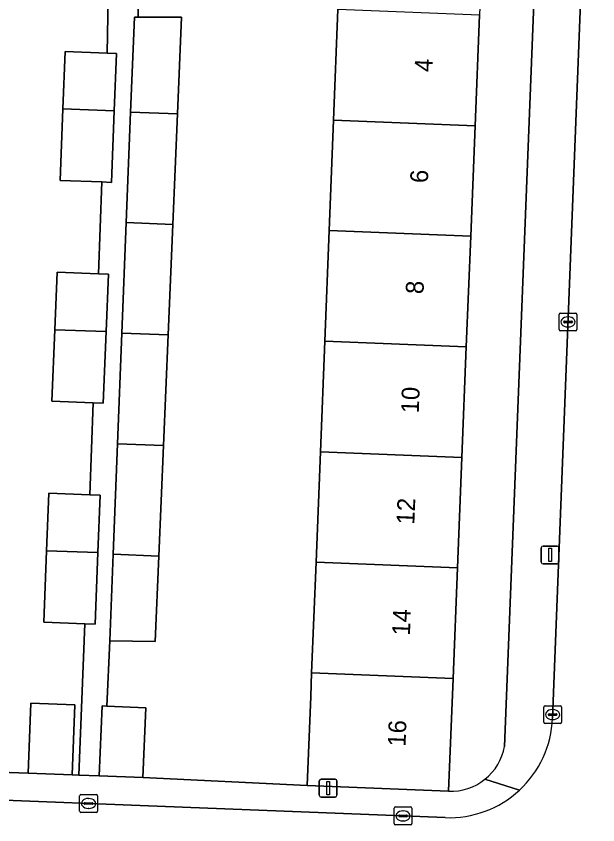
# Model space of a CAD drawing. Extents: x 160732 to 162107, y 387428 to 388479.
# Drawn here: x 161520.8 to 161553.47, y 387930.88 to 387976.26 of the extents above; entities that cross this region are included whole.
import ezdxf

# ---------------------------------------------------------------- set-up
doc = ezdxf.new("R2010")
doc.units = 0
for name, color, linetype in [('IMGEO_Erf', 7, 'Continuous'), ('IMGEO_Kolk', 7, 'Continuous'), ('IMGEO_Lichtmast', 7, 'Continuous'), ('IMGEO_Pand', 7, 'Continuous'), ('IMGEO_Pand_nummerreeks', 7, 'Continuous'), ('IMGEO_Rijbaan_lokaal_open', 7, 'Continuous'), ('IMGEO_Voetpad_open', 7, 'Continuous')]:
    doc.layers.add(name, color=color, linetype=linetype)

msp = doc.modelspace()

# ---------------------------------------------------------------- linework, layer by layer
at = {"layer": 'IMGEO_Erf'}
for points in [[(161548.222, 387935.282), (161550.099, 387982.695), (161530.592, 387983.467), (161530.511, 387979.372), (161527.656, 387979.429), (161527.656, 387976.202), (161530.08, 387976.202), (161529.852, 387970.775), (161529.59, 387964.572), (161529.329, 387958.369), (161529.068, 387952.167), (161528.807, 387945.964), (161528.605, 387941.174), (161526.057, 387941.205), (161525.898, 387937.547), (161528.084, 387937.452), (161527.914, 387933.531), (161537.142, 387933.087), (161537.341, 387938.084), (161537.394, 387939.408), (161537.642, 387945.612), (161537.89, 387951.815), (161538.138, 387958.018), (161538.381, 387964.222)], [(161538.381, 387964.222), (161538.628, 387970.425), (161538.874, 387976.629), (161539.126, 387982.951), (161542.074, 387982.834), (161547.07, 387982.635), (161546.818, 387976.313), (161546.572, 387970.109), (161546.325, 387963.906), (161546.078, 387957.702), (161545.831, 387951.499), (161545.584, 387945.296), (161545.338, 387939.092), (161545.086, 387932.771)], [(161512.524, 387934.105), (161521.473, 387933.773), (161521.621, 387937.704), (161524.092, 387937.611), (161523.944, 387933.68), (161524.316, 387933.67), (161524.649, 387942.165), (161522.355, 387942.255), (161522.513, 387946.266), (161522.639, 387949.489), (161524.932, 387949.399), (161525.134, 387954.56), (161522.812, 387954.651), (161522.97, 387958.662), (161523.096, 387961.885), (161525.418, 387961.794), (161525.62, 387966.954), (161523.27, 387967.046), (161523.428, 387971.057), (161523.554, 387974.28), (161525.904, 387974.188), (161526.008, 387979.409)]]:
    msp.add_lwpolyline(points, dxfattribs=at)
for centre, radius, start, end in [((161545.222, 387935.818), 3.047, 308.6395, 349.8635), ((161545.214, 387935.828), 3.06, 267.5936, 308.6344)]:
    msp.add_arc(centre, radius, start, end, dxfattribs=at)
at = {"layer": 'IMGEO_Kolk'}
for p, q in [((161551.292, 387958.675), (161551.292, 387959.527)), ((161551.367, 387959.601), (161552.219, 387959.601)), ((161551.78, 387959.381), (161551.805, 387959.381)), ((161552.293, 387959.527), (161552.293, 387958.675)), ((161551.551, 387959.095), (161551.551, 387959.107)), ((161551.989, 387959.058), (161551.591, 387959.058)), ((161551.594, 387959.144), (161551.992, 387959.144)), ((161552.035, 387959.107), (161552.035, 387959.095)), ((161552.219, 387958.601), (161551.367, 387958.601)), ((161551.803, 387958.821), (161551.778, 387958.821)), ((161550.502, 387937.565), (161551.354, 387937.565)), ((161550.427, 387936.639), (161550.427, 387937.491)), ((161550.915, 387937.345), (161550.94, 387937.345)), ((161551.428, 387937.491), (161551.428, 387936.639)), ((161550.686, 387937.059), (161550.686, 387937.071)), ((161551.124, 387937.022), (161550.726, 387937.022)), ((161550.729, 387937.108), (161551.127, 387937.108)), ((161550.938, 387936.785), (161550.913, 387936.785)), ((161551.17, 387937.071), (161551.17, 387937.059)), ((161551.354, 387936.565), (161550.502, 387936.565)), ((161524.442, 387932.58), (161525.294, 387932.58)), ((161524.367, 387931.654), (161524.367, 387932.506)), ((161524.669, 387932.123), (161525.067, 387932.123)), ((161524.855, 387932.36), (161524.88, 387932.36)), ((161525.368, 387932.506), (161525.368, 387931.654)), ((161524.626, 387932.074), (161524.626, 387932.086)), ((161525.064, 387932.037), (161524.666, 387932.037)), ((161524.878, 387931.8), (161524.853, 387931.8)), ((161525.11, 387932.086), (161525.11, 387932.074)), ((161542.026, 387930.957), (161542.026, 387931.809)), ((161542.101, 387931.883), (161542.953, 387931.883)), ((161543.027, 387931.809), (161543.027, 387930.957)), ((161525.294, 387931.58), (161524.442, 387931.58)), ((161542.285, 387931.377), (161542.285, 387931.389)), ((161542.723, 387931.34), (161542.325, 387931.34)), ((161542.328, 387931.426), (161542.726, 387931.426)), ((161542.514, 387931.663), (161542.539, 387931.663)), ((161542.769, 387931.389), (161542.769, 387931.377)), ((161542.953, 387930.883), (161542.101, 387930.883)), ((161542.537, 387931.103), (161542.512, 387931.103))]:
    msp.add_line(p, q, dxfattribs=at)
for points in [[(161551.292, 387958.675), (161551.292, 387959.527)], [(161551.367, 387959.601), (161552.219, 387959.601)], [(161552.293, 387959.527), (161552.293, 387958.675)], [(161552.219, 387958.601), (161551.367, 387958.601)], [(161550.502, 387937.565), (161551.354, 387937.565)], [(161550.427, 387936.639), (161550.427, 387937.491)], [(161551.428, 387937.491), (161551.428, 387936.639)], [(161551.354, 387936.565), (161550.502, 387936.565)], [(161524.442, 387932.58), (161525.294, 387932.58)], [(161524.367, 387931.654), (161524.367, 387932.506)], [(161525.368, 387932.506), (161525.368, 387931.654)], [(161542.026, 387930.957), (161542.026, 387931.809)], [(161542.101, 387931.883), (161542.953, 387931.883)], [(161543.027, 387931.809), (161543.027, 387930.957)], [(161525.294, 387931.58), (161524.442, 387931.58)], [(161542.953, 387930.883), (161542.101, 387930.883)]]:
    msp.add_lwpolyline(points, dxfattribs=at)
for centre, radius, start, end in [((161551.369, 387959.525), 0.0765, 91.552, 178.448), ((161551.369, 387959.525), 0.0765, 91.552, 178.448), ((161552.217, 387959.525), 0.0765, 1.552, 88.448), ((161552.217, 387959.525), 0.0765, 1.552, 88.448), ((161551.591, 387959.104), 0.0403, 85.8775, 175.7526), ((161551.588, 387959.094), 0.0366, 178.938, 274.7102), ((161551.992, 387959.101), 0.043, 264.8664, 352.4533), ((161551.996, 387959.106), 0.0386, 1.7309, 96.639), ((161551.369, 387958.677), 0.0765, 181.552, 268.448), ((161551.369, 387958.677), 0.0765, 181.552, 268.448), ((161552.217, 387958.677), 0.0765, 271.552, 358.448), ((161552.217, 387958.677), 0.0765, 271.552, 358.448), ((161550.504, 387937.489), 0.0765, 91.552, 178.448), ((161550.504, 387937.489), 0.0765, 91.552, 178.448), ((161551.352, 387937.489), 0.0765, 1.552, 88.448), ((161551.352, 387937.489), 0.0765, 1.552, 88.448), ((161550.726, 387937.068), 0.0403, 85.8775, 175.7526), ((161550.723, 387937.058), 0.0366, 178.938, 274.7102), ((161551.127, 387937.065), 0.043, 264.8664, 352.4533), ((161551.131, 387937.07), 0.0386, 1.7309, 96.639), ((161550.504, 387936.641), 0.0765, 181.552, 268.448), ((161550.504, 387936.641), 0.0765, 181.552, 268.448), ((161551.352, 387936.641), 0.0765, 271.552, 358.448), ((161551.352, 387936.641), 0.0765, 271.552, 358.448), ((161524.444, 387932.504), 0.0765, 91.552, 178.448), ((161524.444, 387932.504), 0.0765, 91.552, 178.448), ((161525.292, 387932.504), 0.0765, 1.552, 88.448), ((161525.292, 387932.504), 0.0765, 1.552, 88.448), ((161524.666, 387932.083), 0.0403, 85.8775, 175.7526), ((161525.071, 387932.085), 0.0386, 1.7309, 96.639), ((161524.663, 387932.073), 0.0366, 178.938, 274.7102), ((161525.067, 387932.08), 0.043, 264.8664, 352.4533), ((161542.103, 387931.807), 0.0765, 91.552, 178.448), ((161542.103, 387931.807), 0.0765, 91.552, 178.448), ((161542.951, 387931.807), 0.0765, 1.552, 88.448), ((161542.951, 387931.807), 0.0765, 1.552, 88.448), ((161524.444, 387931.656), 0.0765, 181.552, 268.448), ((161524.444, 387931.656), 0.0765, 181.552, 268.448), ((161525.292, 387931.656), 0.0765, 271.552, 358.448), ((161525.292, 387931.656), 0.0765, 271.552, 358.448), ((161542.325, 387931.386), 0.0403, 85.8775, 175.7526), ((161542.322, 387931.376), 0.0366, 178.938, 274.7102), ((161542.726, 387931.383), 0.043, 264.8664, 352.4533), ((161542.73, 387931.388), 0.0386, 1.7309, 96.639), ((161542.103, 387930.959), 0.0765, 181.552, 268.448), ((161542.103, 387930.959), 0.0765, 181.552, 268.448), ((161542.951, 387930.959), 0.0765, 271.552, 358.448), ((161542.951, 387930.959), 0.0765, 271.552, 358.448)]:
    msp.add_arc(centre, radius, start, end, dxfattribs=at)
for centre, major_axis, ratio, start_param, end_param in [((161551.779, 387959.101), (-0.387, 0.002), 0.722429, 4.712389, 7.853982), ((161551.804, 387959.101), (-0.39, 0.002), 0.717154, 1.570796, 4.712389), ((161550.914, 387937.065), (-0.387, 0.002), 0.722429, 4.712389, 7.853982), ((161550.939, 387937.065), (-0.39, 0.002), 0.717154, 1.570796, 4.712389), ((161524.854, 387932.08), (-0.387, 0.002), 0.722429, 4.712389, 7.853982), ((161524.879, 387932.08), (-0.39, 0.002), 0.717154, 1.570796, 4.712389), ((161542.513, 387931.383), (-0.387, 0.002), 0.722429, 4.712389, 7.853982), ((161542.538, 387931.383), (-0.39, 0.002), 0.717154, 1.570796, 4.712389)]:
    msp.add_ellipse(centre, major_axis=major_axis, ratio=ratio, start_param=start_param, end_param=end_param, dxfattribs=at)
at = {"layer": 'IMGEO_Lichtmast'}
for p, q in [((161550.287, 387945.626), (161550.287, 387946.426)), ((161550.287, 387946.426), (161550.287, 387945.626)), ((161550.387, 387946.526), (161551.177, 387946.526)), ((161551.177, 387946.526), (161550.387, 387946.526)), ((161551.277, 387946.426), (161551.277, 387945.626)), ((161551.277, 387945.626), (161551.277, 387946.426)), ((161551.177, 387945.526), (161550.387, 387945.526)), ((161550.387, 387945.526), (161551.177, 387945.526)), ((161537.824, 387932.542), (161537.824, 387933.342)), ((161537.824, 387933.342), (161537.824, 387932.542)), ((161537.924, 387933.442), (161538.714, 387933.442)), ((161538.714, 387933.442), (161537.924, 387933.442)), ((161538.814, 387933.342), (161538.814, 387932.542)), ((161538.814, 387932.542), (161538.814, 387933.342)), ((161538.714, 387932.442), (161537.924, 387932.442)), ((161537.924, 387932.442), (161538.714, 387932.442))]:
    msp.add_line(p, q, dxfattribs=at)
for points in [[(161550.707, 387946.401), (161550.857, 387946.401), (161550.857, 387945.651), (161550.707, 387945.651), (161550.707, 387946.401)], [(161538.244, 387933.317), (161538.394, 387933.317), (161538.394, 387932.567), (161538.244, 387932.567), (161538.244, 387933.317)]]:
    msp.add_lwpolyline(points, dxfattribs=at)
for centre, start, end in [((161550.387, 387946.426), 90, 180), ((161550.387, 387946.426), 90, 180), ((161551.177, 387946.426), 0, 90), ((161551.177, 387946.426), 360, 90), ((161550.387, 387945.626), 180, 270), ((161550.387, 387945.626), 180, 270), ((161551.177, 387945.626), 270, 0), ((161551.177, 387945.626), 270, 0), ((161537.924, 387933.342), 90, 180), ((161537.924, 387933.342), 90, 180), ((161538.714, 387933.342), 0, 90), ((161538.714, 387933.342), 360, 90), ((161537.924, 387932.542), 180, 270), ((161537.924, 387932.542), 180, 270), ((161538.714, 387932.542), 270, 0), ((161538.714, 387932.542), 270, 0)]:
    msp.add_arc(centre, 0.1, start, end, dxfattribs=at)
at = {"layer": 'IMGEO_Pand'}
for points in [[(161538.874, 387976.629), (161538.628, 387970.425), (161546.572, 387970.109), (161546.818, 387976.313)], [(161530.08, 387976.202), (161527.656, 387976.202), (161527.439, 387976.202), (161527.229, 387970.879), (161529.852, 387970.775)], [(161526.437, 387974.167), (161525.904, 387974.188), (161523.554, 387974.28), (161523.428, 387971.057), (161526.311, 387970.951)], [(161526.311, 387970.951), (161523.428, 387971.057), (161523.27, 387967.046), (161525.62, 387966.954), (161526.154, 387966.933)], [(161527.229, 387970.879), (161526.984, 387964.676), (161529.59, 387964.572), (161529.852, 387970.775)], [(161546.325, 387963.906), (161546.572, 387970.109), (161538.628, 387970.425), (161538.381, 387964.222)], [(161526.984, 387964.676), (161526.739, 387958.472), (161529.329, 387958.369), (161529.59, 387964.572)], [(161546.078, 387957.702), (161546.325, 387963.906), (161538.381, 387964.222), (161538.138, 387958.018)], [(161525.979, 387961.772), (161525.418, 387961.794), (161523.096, 387961.885), (161522.97, 387958.662), (161525.853, 387958.555)], [(161525.853, 387958.555), (161522.97, 387958.662), (161522.812, 387954.651), (161525.134, 387954.56), (161525.696, 387954.538)], [(161526.739, 387958.472), (161526.494, 387952.269), (161529.068, 387952.167), (161529.329, 387958.369)], [(161538.138, 387958.018), (161537.89, 387951.815), (161545.831, 387951.499), (161546.078, 387957.702)], [(161529.068, 387952.167), (161526.494, 387952.269), (161526.249, 387946.065), (161528.807, 387945.964)], [(161545.584, 387945.296), (161545.831, 387951.499), (161537.89, 387951.815), (161537.642, 387945.612)], [(161525.522, 387949.376), (161524.932, 387949.399), (161522.639, 387949.489), (161522.513, 387946.266), (161525.396, 387946.16)], [(161525.396, 387946.16), (161522.513, 387946.266), (161522.355, 387942.255), (161524.649, 387942.165), (161525.239, 387942.142)], [(161528.807, 387945.964), (161526.249, 387946.065), (161526.057, 387941.205), (161528.605, 387941.174)], [(161545.338, 387939.092), (161545.584, 387945.296), (161537.642, 387945.612), (161537.394, 387939.408)], [(161545.086, 387932.771), (161545.338, 387939.092), (161537.394, 387939.408), (161537.341, 387938.084), (161537.142, 387933.087)], [(161523.944, 387933.68), (161524.092, 387937.611), (161521.621, 387937.704), (161521.473, 387933.773)], [(161528.084, 387937.452), (161525.898, 387937.547), (161525.624, 387937.559), (161525.455, 387933.638), (161527.914, 387933.531)]]:
    msp.add_lwpolyline(points, close=True, dxfattribs=at)
at = {"layer": 'IMGEO_Rijbaan_lokaal_open'}
for points in [[(161553.466, 388001.679), (161553.4, 388000), (161550.921, 387936.862)], [(161544.891, 387931.288), (161503.008, 387932.943)]]:
    msp.add_lwpolyline(points, dxfattribs=at)
for centre, radius, start, end in [((161545.115, 387937.091), 5.811, 312.7753, 357.7393), ((161545.121, 387937.087), 5.804, 267.7321, 312.7583)]:
    msp.add_arc(centre, radius, start, end, dxfattribs=at)
at = {"layer": 'IMGEO_Voetpad_open'}
for points in [[(161550.881, 388002.458), (161550.784, 388000), (161550.151, 387984.006), (161550.099, 387982.695), (161548.222, 387935.282)], [(161550.921, 387936.862), (161553.4, 388000)], [(161526.008, 387979.409), (161525.904, 387974.188), (161526.437, 387974.167), (161526.311, 387970.951), (161526.154, 387966.933), (161525.62, 387966.954), (161525.418, 387961.794), (161525.979, 387961.772), (161525.853, 387958.555), (161525.696, 387954.538), (161525.134, 387954.56), (161524.932, 387949.399), (161525.522, 387949.376), (161525.396, 387946.16), (161525.239, 387942.142), (161524.649, 387942.165), (161524.316, 387933.67), (161525.455, 387933.638), (161525.624, 387937.559), (161525.898, 387937.547), (161526.057, 387941.205), (161526.249, 387946.065), (161526.494, 387952.269), (161526.739, 387958.472), (161526.984, 387964.676), (161527.229, 387970.879), (161527.439, 387976.202), (161527.656, 387976.202), (161527.656, 387979.429)], [(161527.914, 387933.531), (161525.455, 387933.638), (161524.316, 387933.67), (161523.944, 387933.68), (161521.473, 387933.773), (161512.524, 387934.105), (161504.595, 387934.397), (161502.586, 387934.489), (161500, 387933.908)], [(161545.086, 387932.771), (161537.142, 387933.087), (161527.914, 387933.531)], [(161549.061, 387932.826), (161547.125, 387933.438)], [(161547.125, 387933.438), (161549.061, 387932.826)], [(161503.008, 387932.943), (161544.891, 387931.288)]]:
    msp.add_lwpolyline(points, dxfattribs=at)
for centre, radius, start, end in [((161545.115, 387937.091), 5.811, 312.7753, 357.7393), ((161545.222, 387935.818), 3.047, 308.6395, 349.8635), ((161545.214, 387935.828), 3.06, 267.5936, 308.6344), ((161545.121, 387937.087), 5.804, 267.7321, 312.7583)]:
    msp.add_arc(centre, radius, start, end, dxfattribs=at)

# ---------------------------------------------------------------- texts
at = {"layer": 'IMGEO_Pand_nummerreeks'}
for s, p in [('4', (161544.169, 387973.111)), ('6', (161543.921, 387966.878)), ('8', (161543.673, 387960.649)), ('10', (161543.407, 387953.955)), ('12', (161543.159, 387947.716)), ('14', (161542.911, 387941.486)), ('16', (161542.663, 387935.253))]:
    msp.add_text(s, height=1, rotation=87.7215, dxfattribs=at).set_placement(p)

doc.saveas('drawing.dxf')
